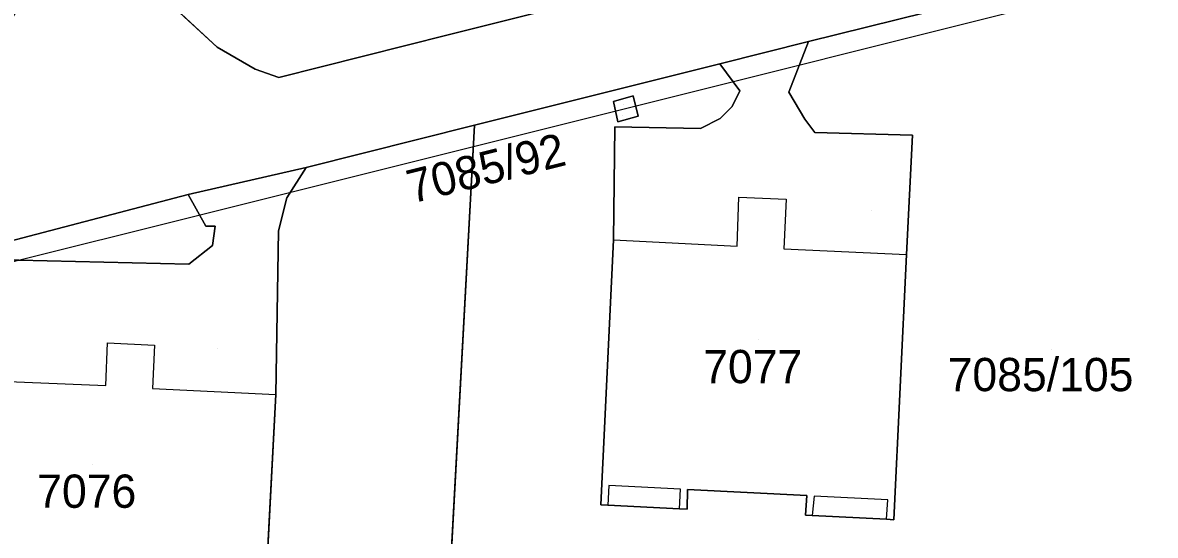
# Model space of a CAD drawing. Extents: x -266199 to -261993, y -1239047 to -1235108.
# Drawn here: x -263881.5 to -263813.5, y -1236712 to -1236681.1 of the extents above; entities that cross this region are included whole.
import ezdxf

# ---------------------------------------------------------------- set-up
doc = ezdxf.new("R2010")
doc.units = 0
for name, color, linetype in [('body_kn', 7, 'Continuous'), ('kladpar_druhypozemkov', 7, 'Continuous'), ('kladpar_hranice', 7, 'Continuous'), ('kladpar_parcelnecisla', 7, 'Continuous'), ('kladpar_plochy', 7, 'Continuous'), ('kladpar_sipky', 7, 'Continuous'), ('linie', 7, 'Continuous'), ('zappar_hrandruhpozemk', 7, 'Continuous')]:
    doc.layers.add(name, color=color, linetype=linetype)

msp = doc.modelspace()

# ---------------------------------------------------------------- linework, layer by layer
at = {"layer": 'body_kn'}
for p, q in [((-263855.95, -1236681.88), (-263855.95, -1236681.88)), ((-263869.83, -1236682.61), (-263869.83, -1236682.61)), ((-263834.31, -1236682.27), (-263834.31, -1236682.27)), ((-263867.54, -1236683.93), (-263867.54, -1236683.93)), ((-263839.64, -1236683.61), (-263839.64, -1236683.61)), ((-263866.12, -1236684.43), (-263866.12, -1236684.43)), ((-263838.44, -1236685.23), (-263838.44, -1236685.23)), ((-263835.49, -1236685.31), (-263835.49, -1236685.31)), ((-263846.02, -1236685.88), (-263846.02, -1236685.88)), ((-263844.84, -1236685.54), (-263844.84, -1236685.54)), ((-263845.29, -1236686.31), (-263845.29, -1236686.31)), ((-263844.53, -1236686.76), (-263844.53, -1236686.76)), ((-263838.89, -1236686.19), (-263838.89, -1236686.19)), ((-263854.37, -1236687.3), (-263854.37, -1236687.3)), ((-263845.94, -1236687.41), (-263845.94, -1236687.41)), ((-263845.75, -1236687.11), (-263845.75, -1236687.11)), ((-263845.75, -1236687.11), (-263845.75, -1236687.11)), ((-263840.79, -1236687.5), (-263840.79, -1236687.5)), ((-263839.62, -1236686.91), (-263839.62, -1236686.91)), ((-263834.53, -1236686.95), (-263834.53, -1236686.95)), ((-263833.92, -1236687.75), (-263833.92, -1236687.75)), ((-263828.06, -1236687.91), (-263828.06, -1236687.91)), ((-263864.48, -1236689.84), (-263864.48, -1236689.84)), ((-263871.57, -1236691.46), (-263871.57, -1236691.46)), ((-263865.63, -1236691.67), (-263865.63, -1236691.67)), ((-263838.5, -1236691.62), (-263838.5, -1236691.62)), ((-263835.64, -1236691.75), (-263835.64, -1236691.75)), ((-263870.51, -1236693.37), (-263870.51, -1236693.37)), ((-263869.95, -1236693.38), (-263869.95, -1236693.38)), ((-263866.14, -1236693.66), (-263866.14, -1236693.66)), ((-263846.02, -1236694.19), (-263846.02, -1236694.19)), ((-263846.02, -1236694.19), (-263846.02, -1236694.19)), ((-263870.11, -1236694.54), (-263870.11, -1236694.54)), ((-263838.59, -1236694.58), (-263838.59, -1236694.58)), ((-263835.78, -1236694.73), (-263835.78, -1236694.73)), ((-263871.53, -1236695.65), (-263871.53, -1236695.65)), ((-263828.43, -1236695.07), (-263828.43, -1236695.07)), ((-263828.43, -1236695.07), (-263828.43, -1236695.07)), ((-263876.4, -1236700.39), (-263876.4, -1236700.39)), ((-263873.58, -1236700.53), (-263873.58, -1236700.53)), ((-263876.5, -1236702.95), (-263876.5, -1236702.95)), ((-263873.71, -1236703.13), (-263873.71, -1236703.13)), ((-263866.3, -1236703.49), (-263866.3, -1236703.49)), ((-263866.3, -1236703.49), (-263866.3, -1236703.49)), ((-263846.29, -1236708.96), (-263846.29, -1236708.96)), ((-263842, -1236709.18), (-263842, -1236709.18)), ((-263841.58, -1236709.2), (-263841.58, -1236709.2)), ((-263834.4, -1236709.56), (-263834.4, -1236709.56)), ((-263833.97, -1236709.59), (-263833.97, -1236709.59)), ((-263829.55, -1236709.82), (-263829.55, -1236709.82)), ((-263846.77, -1236710.13), (-263846.77, -1236710.13)), ((-263846.35, -1236710.14), (-263846.35, -1236710.14)), ((-263842.06, -1236710.37), (-263842.06, -1236710.37)), ((-263842.06, -1236710.37), (-263842.06, -1236710.37)), ((-263841.6, -1236710.39), (-263841.6, -1236710.39)), ((-263834.49, -1236710.74), (-263834.49, -1236710.74)), ((-263834.08, -1236710.76), (-263834.08, -1236710.76)), ((-263829.63, -1236710.99), (-263829.63, -1236710.99)), ((-263829.63, -1236710.99), (-263829.63, -1236710.99)), ((-263829.19, -1236711.02), (-263829.19, -1236711.02))]:
    msp.add_line(p, q, dxfattribs=at)
at = {"layer": 'kladpar_druhypozemkov'}
for p, q in [((-263845.39, -1236686.08), (-263845.39, -1236686.08)), ((-263830.55, -1236692.44), (-263830.55, -1236692.44)), ((-263837.34, -1236700.21), (-263837.34, -1236700.21)), ((-263869.78, -1236700.75), (-263869.78, -1236700.75)), ((-263819.73, -1236700.76), (-263819.73, -1236700.76)), ((-263877.29, -1236707.7), (-263877.29, -1236707.7))]:
    msp.add_line(p, q, dxfattribs=at)
at = {"layer": 'kladpar_hranice'}
for p, q in [((-263828.43, -1236695.07), (-263829.19, -1236711.02)), ((-263866.3, -1236703.49), (-263867.14, -1236719.49))]:
    msp.add_line(p, q, dxfattribs=at)
for points in [[(-263751.82, -1236557.5), (-263820.05, -1236667.43), (-263818.23, -1236668.04), (-263817.1, -1236672.14), (-263829.5, -1236675.25), (-263855.95, -1236681.88), (-263866.12, -1236684.43), (-263867.54, -1236683.93), (-263869.83, -1236682.61), (-263873.07, -1236679.6), (-263876.24, -1236676.74), (-263857.38, -1236646.57), (-263856.72, -1236645.98), (-263854.52, -1236642.04), (-263846.77, -1236630.04), (-263846.37, -1236629.67), (-263844.57, -1236626.81)], [(-263878.25, -1236674.62), (-263876.24, -1236676.74), (-263873.07, -1236679.6), (-263869.83, -1236682.61), (-263867.54, -1236683.93), (-263866.12, -1236684.43), (-263855.95, -1236681.88), (-263829.5, -1236675.25), (-263817.1, -1236672.14), (-263818.23, -1236668.04), (-263674.85, -1236633.55)], [(-263723.38, -1236654.51), (-263751.32, -1236661.62), (-263755.82, -1236662.68), (-263766.05, -1236665.24), (-263792.63, -1236671.89), (-263797.57, -1236673.17), (-263809.53, -1236676.13), (-263834.31, -1236682.27), (-263839.64, -1236683.61), (-263854.37, -1236687.3), (-263864.48, -1236689.84), (-263871.57, -1236691.46), (-263888.15, -1236695.82), (-263887.42, -1236694.65), (-263891.35, -1236695.69), (-263885.24, -1236685.63), (-263880.47, -1236678.29), (-263878.25, -1236674.62)], [(-263829.19, -1236711.02), (-263828.43, -1236695.07), (-263828.06, -1236687.91), (-263833.92, -1236687.75), (-263834.53, -1236686.95), (-263835.49, -1236685.31), (-263834.31, -1236682.27), (-263809.53, -1236676.13), (-263811.47, -1236721.38), (-263856.74, -1236731.36)], [(-263846.77, -1236710.13), (-263846.02, -1236694.19), (-263845.94, -1236687.41), (-263840.79, -1236687.5), (-263839.62, -1236686.91), (-263838.89, -1236686.19), (-263838.44, -1236685.23), (-263839.64, -1236683.61), (-263834.31, -1236682.27), (-263835.49, -1236685.31), (-263834.53, -1236686.95), (-263833.92, -1236687.75), (-263828.06, -1236687.91), (-263828.43, -1236695.07)], [(-263856.74, -1236731.36), (-263854.37, -1236687.3), (-263839.64, -1236683.61), (-263838.44, -1236685.23), (-263838.89, -1236686.19), (-263839.62, -1236686.91), (-263840.79, -1236687.5), (-263845.94, -1236687.41), (-263846.02, -1236694.19), (-263846.77, -1236710.13)], [(-263846.02, -1236685.88), (-263845.75, -1236687.11), (-263844.53, -1236686.76), (-263844.84, -1236685.54), (-263846.02, -1236685.88)], [(-263845.75, -1236687.11), (-263846.02, -1236685.88), (-263844.84, -1236685.54), (-263844.53, -1236686.76), (-263845.75, -1236687.11)], [(-263867.14, -1236719.49), (-263866.3, -1236703.49), (-263866.14, -1236693.66), (-263865.63, -1236691.67), (-263864.48, -1236689.84), (-263854.37, -1236687.3), (-263856.74, -1236731.36)], [(-263884.73, -1236718.58), (-263883.86, -1236702.65), (-263883.45, -1236695.37), (-263871.53, -1236695.65), (-263870.11, -1236694.54), (-263869.95, -1236693.38), (-263870.51, -1236693.37), (-263871.57, -1236691.46), (-263864.48, -1236689.84), (-263865.63, -1236691.67), (-263866.14, -1236693.66), (-263866.3, -1236703.49)], [(-263856.74, -1236731.36), (-263880.06, -1236736.5), (-263896.38, -1236740.14), (-263900.45, -1236736.03), (-263901.68, -1236733.21), (-263902.65, -1236731.73), (-263904.86, -1236729.46), (-263904.94, -1236728.02), (-263905.1, -1236725.17), (-263905.14, -1236723.46), (-263903.61, -1236720.93), (-263888.15, -1236695.82), (-263871.57, -1236691.46), (-263870.51, -1236693.37), (-263869.95, -1236693.38), (-263870.11, -1236694.54), (-263871.53, -1236695.65), (-263883.45, -1236695.37), (-263883.86, -1236702.65), (-263884.73, -1236718.58)], [(-263841.6, -1236710.39), (-263841.58, -1236709.2), (-263834.4, -1236709.56), (-263834.49, -1236710.74)], [(-263834.49, -1236710.74), (-263834.4, -1236709.56), (-263841.58, -1236709.2), (-263841.6, -1236710.39)], [(-263846.77, -1236710.13), (-263846.35, -1236710.14), (-263842.06, -1236710.37), (-263841.6, -1236710.39)], [(-263841.6, -1236710.39), (-263842.06, -1236710.37), (-263846.35, -1236710.14), (-263846.77, -1236710.13)], [(-263834.49, -1236710.74), (-263834.08, -1236710.76), (-263829.63, -1236710.99), (-263829.19, -1236711.02)], [(-263829.19, -1236711.02), (-263829.63, -1236710.99), (-263834.08, -1236710.76), (-263834.49, -1236710.74)]]:
    msp.add_lwpolyline(points, dxfattribs=at)
at = {"layer": 'kladpar_plochy'}
for p, q in [((-263829.5, -1236675.25), (-263855.95, -1236681.88)), ((-263834.31, -1236682.27), (-263809.53, -1236676.13)), ((-263869.83, -1236682.61), (-263873.07, -1236679.6)), ((-263855.95, -1236681.88), (-263866.12, -1236684.43)), ((-263867.54, -1236683.93), (-263869.83, -1236682.61)), ((-263835.49, -1236685.31), (-263834.31, -1236682.27)), ((-263866.12, -1236684.43), (-263867.54, -1236683.93)), ((-263854.37, -1236687.3), (-263839.64, -1236683.61)), ((-263839.64, -1236683.61), (-263838.44, -1236685.23)), ((-263838.44, -1236685.23), (-263838.89, -1236686.19)), ((-263834.53, -1236686.95), (-263835.49, -1236685.31)), ((-263844.84, -1236685.54), (-263846.02, -1236685.88)), ((-263846.02, -1236685.88), (-263845.75, -1236687.11)), ((-263844.53, -1236686.76), (-263844.84, -1236685.54)), ((-263845.75, -1236687.11), (-263844.53, -1236686.76)), ((-263838.89, -1236686.19), (-263839.62, -1236686.91)), ((-263856.74, -1236731.36), (-263854.37, -1236687.3)), ((-263845.94, -1236687.41), (-263846.02, -1236694.19)), ((-263840.79, -1236687.5), (-263845.94, -1236687.41)), ((-263839.62, -1236686.91), (-263840.79, -1236687.5)), ((-263833.92, -1236687.75), (-263834.53, -1236686.95)), ((-263828.06, -1236687.91), (-263833.92, -1236687.75)), ((-263828.43, -1236695.07), (-263828.06, -1236687.91)), ((-263846.02, -1236694.19), (-263846.77, -1236710.13)), ((-263829.19, -1236711.02), (-263828.43, -1236695.07)), ((-263841.6, -1236710.39), (-263841.58, -1236709.2)), ((-263841.58, -1236709.2), (-263834.4, -1236709.56)), ((-263834.4, -1236709.56), (-263834.49, -1236710.74)), ((-263846.77, -1236710.13), (-263846.35, -1236710.14)), ((-263846.35, -1236710.14), (-263842.06, -1236710.37)), ((-263842.06, -1236710.37), (-263841.6, -1236710.39)), ((-263834.49, -1236710.74), (-263834.08, -1236710.76)), ((-263834.08, -1236710.76), (-263829.63, -1236710.99)), ((-263829.63, -1236710.99), (-263829.19, -1236711.02))]:
    msp.add_line(p, q, dxfattribs=at)
for points in [[(-263809.53, -1236676.13), (-263834.31, -1236682.27), (-263839.64, -1236683.61), (-263854.37, -1236687.3), (-263864.48, -1236689.84), (-263871.57, -1236691.46), (-263888.15, -1236695.82), (-263887.42, -1236694.65), (-263891.35, -1236695.69), (-263885.24, -1236685.63), (-263880.47, -1236678.29), (-263878.25, -1236674.62), (-263876.24, -1236676.74), (-263873.07, -1236679.6), (-263869.83, -1236682.61), (-263867.54, -1236683.93), (-263866.12, -1236684.43), (-263855.95, -1236681.88), (-263829.5, -1236675.25), (-263817.1, -1236672.14), (-263818.23, -1236668.04), (-263674.85, -1236633.55)], [(-263867.14, -1236719.49), (-263866.3, -1236703.49), (-263866.14, -1236693.66), (-263865.63, -1236691.67), (-263864.48, -1236689.84), (-263854.37, -1236687.3), (-263856.74, -1236731.36)], [(-263903.61, -1236720.93), (-263888.15, -1236695.82), (-263871.57, -1236691.46), (-263870.51, -1236693.37), (-263869.95, -1236693.38), (-263870.11, -1236694.54), (-263871.53, -1236695.65), (-263883.45, -1236695.37), (-263883.86, -1236702.65), (-263884.73, -1236718.58)]]:
    msp.add_lwpolyline(points, dxfattribs=at)
for points in [[(-263828.43, -1236695.07), (-263829.19, -1236711.02), (-263829.63, -1236710.99), (-263834.08, -1236710.76), (-263834.49, -1236710.74), (-263834.4, -1236709.56), (-263841.58, -1236709.2), (-263841.6, -1236710.39), (-263842.06, -1236710.37), (-263846.35, -1236710.14), (-263846.77, -1236710.13), (-263846.02, -1236694.19), (-263845.94, -1236687.41), (-263840.79, -1236687.5), (-263839.62, -1236686.91), (-263838.89, -1236686.19), (-263838.44, -1236685.23), (-263839.64, -1236683.61), (-263834.31, -1236682.27), (-263835.49, -1236685.31), (-263834.53, -1236686.95), (-263833.92, -1236687.75), (-263828.06, -1236687.91)], [(-263845.75, -1236687.11), (-263846.02, -1236685.88), (-263844.84, -1236685.54), (-263844.53, -1236686.76)], [(-263866.3, -1236703.49), (-263867.14, -1236719.49), (-263867.58, -1236719.46), (-263871.87, -1236719.23), (-263872.33, -1236719.19), (-263872.21, -1236718.01), (-263879.45, -1236717.51), (-263879.45, -1236718.81), (-263879.94, -1236718.81), (-263884.3, -1236718.61), (-263884.73, -1236718.58), (-263883.86, -1236702.65), (-263883.45, -1236695.37), (-263871.53, -1236695.65), (-263870.11, -1236694.54), (-263869.95, -1236693.38), (-263870.51, -1236693.37), (-263871.57, -1236691.46), (-263864.48, -1236689.84), (-263865.63, -1236691.67), (-263866.14, -1236693.66)]]:
    msp.add_lwpolyline(points, close=True, dxfattribs=at)
at = {"layer": 'kladpar_sipky'}
msp.add_line((-263845.5, -1236686.72), (-263845.5, -1236686.72), dxfattribs=at)
at = {"layer": 'linie'}
msp.add_lwpolyline([(-263908.36, -1236702.07), (-263845.29, -1236686.31), (-263749.77, -1236662.37), (-263652.33, -1236638.05), (-263553.25, -1236613.22), (-263536.97, -1236609.13), (-263532.95, -1236608.14)], dxfattribs=at)
at = {"layer": 'zappar_hrandruhpozemk'}
for p, q in [((-263838.5, -1236691.62), (-263835.64, -1236691.75)), ((-263876.4, -1236700.39), (-263873.58, -1236700.53)), ((-263846.29, -1236708.96), (-263846.35, -1236710.14)), ((-263842, -1236709.18), (-263846.29, -1236708.96)), ((-263842.06, -1236710.37), (-263842, -1236709.18)), ((-263833.97, -1236709.59), (-263834.08, -1236710.76)), ((-263829.55, -1236709.82), (-263833.97, -1236709.59)), ((-263829.63, -1236710.99), (-263829.55, -1236709.82))]:
    msp.add_line(p, q, dxfattribs=at)
for points in [[(-263846.02, -1236694.19), (-263838.59, -1236694.58), (-263838.5, -1236691.62)], [(-263835.64, -1236691.75), (-263835.78, -1236694.73), (-263828.43, -1236695.07)], [(-263883.86, -1236702.65), (-263876.5, -1236702.95), (-263876.4, -1236700.39)], [(-263873.58, -1236700.53), (-263873.71, -1236703.13), (-263866.3, -1236703.49)]]:
    msp.add_lwpolyline(points, dxfattribs=at)

# ---------------------------------------------------------------- texts
at = {"layer": 'kladpar_parcelnecisla'}
msp.add_text('7085/92', height=2, rotation=14, dxfattribs=at).set_placement((-263858.134, -1236692.018))
for s, p in [('7077', (-263840.63, -1236702.81)), ('7085/105', (-263825.95, -1236703.29)), ('7076', (-263880.627, -1236710.3))]:
    msp.add_text(s, height=2, dxfattribs=at).set_placement(p)

doc.saveas('drawing.dxf')
